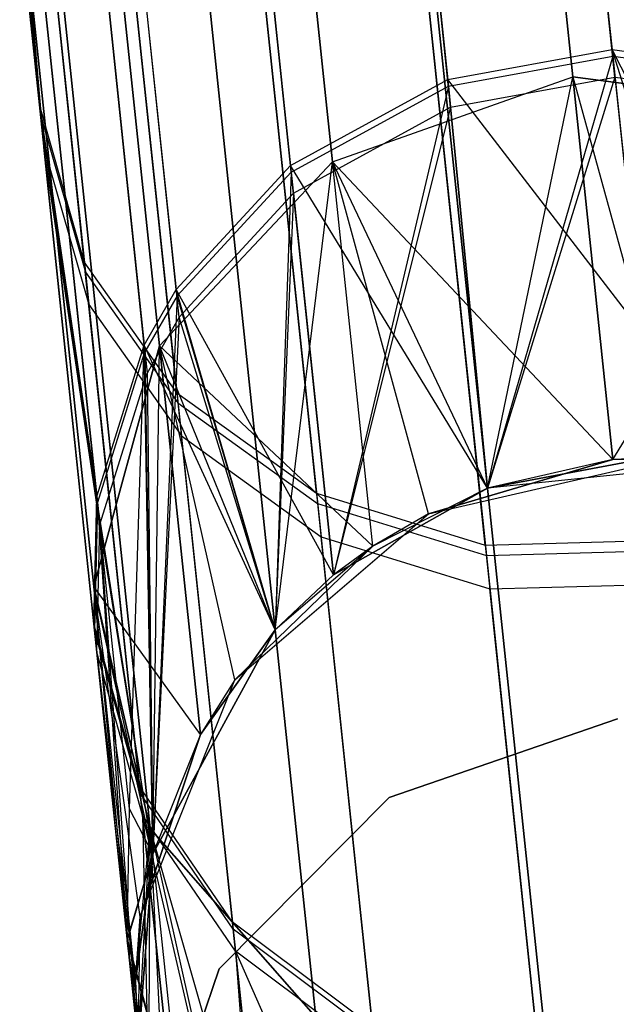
# Model space of a CAD drawing. Extents: x 0.3 to 7.1, y -3.38 to 3.38.
# Tile 315 of 604: x 3.92 to 4.03, y -3.28 to -3.1. Entities that reach past the tile are written whole.
import ezdxf

# ---------------------------------------------------------------- set-up
doc = ezdxf.new("R2010")
doc.units = 0
doc.header["$LTSCALE"] = 2.54
doc.layers.get('0').update_dxf_attribs({"linetype": 'CONTINUOUS'})

# ---------------------------------------------------------------- blocks, each defined once
blk = doc.blocks.new('SINGLES_AVVSTL_STL')
at = {"color": 0}
for p, q in [((4.03063, -3.10557, 56.91467), (4.00712, -2.88188, 56.29459)), ((4.03063, -3.10557, 56.91467), (4.00712, -2.88188, 56.29459)), ((4.00737, -2.88427, 60.03543), (4.03076, -3.10678, 59.41499)), ((4.00737, -2.88427, 60.03543), (4.03076, -3.10678, 59.41499)), ((3.99982, -3.11121, 56.91411), (3.97629, -2.88733, 56.29348)), ((3.99982, -3.11121, 56.91411), (3.97629, -2.88733, 56.29348)), ((3.97654, -2.88972, 60.03653), (3.99995, -3.11242, 59.41555)), ((3.97654, -2.88972, 60.03653), (3.99995, -3.11242, 59.41555)), ((4.03117, -3.11072, 52.51326), (4.00818, -2.89197, 53.13511)), ((4.03117, -3.11072, 52.51326), (4.00818, -2.89197, 53.13511)), ((4.00036, -3.11637, 52.5138), (3.97735, -2.89743, 53.13619)), ((4.00036, -3.11637, 52.5138), (3.97735, -2.89743, 53.13619)), ((4.02324, -3.11066, 18.14229), (4.00098, -2.89888, 18.74598)), ((4.02324, -3.11066, 18.14229), (4.00098, -2.89888, 18.74598)), ((4.00098, -2.89888, 21.94289), (4.02324, -3.11066, 22.54658)), ((4.00098, -2.89888, 21.94289), (4.02324, -3.11066, 22.54658)), ((3.97033, -3.12732, 56.91105), (3.94669, -2.90239, 56.28752)), ((3.97033, -3.12732, 56.91105), (3.94669, -2.90239, 56.28752)), ((3.94695, -2.90479, 60.04247), (3.97046, -3.12854, 59.41859)), ((3.94695, -2.90479, 60.04247), (3.97046, -3.12854, 59.41859)), ((3.97088, -3.1325, 52.51676), (3.94776, -2.91254, 53.14206)), ((3.97088, -3.1325, 52.51676), (3.94776, -2.91254, 53.14206)), ((3.95584, -2.91398, 18.75099), (3.97819, -3.12662, 18.14485)), ((3.95584, -2.91398, 18.75099), (3.97819, -3.12662, 18.14485)), ((3.97819, -3.12662, 22.54401), (3.95584, -2.91398, 21.93788)), ((3.97819, -3.12662, 22.54401), (3.95584, -2.91398, 21.93788)), ((3.94893, -3.15055, 56.90612), (3.92511, -2.92393, 56.2779)), ((3.94893, -3.15055, 56.90612), (3.92511, -2.92393, 56.2779)), ((3.94906, -3.15178, 59.42348), (3.92537, -2.92635, 60.05206)), ((3.94906, -3.15178, 59.42348), (3.92537, -2.92635, 60.05206)), ((3.94292, -3.16101, 56.9038), (3.91902, -2.9336, 56.27339)), ((3.94292, -3.16101, 56.9038), (3.91902, -2.9336, 56.27339)), ((3.94948, -3.15577, 52.52152), (3.92619, -2.93415, 53.15153)), ((3.94948, -3.15577, 52.52152), (3.92619, -2.93415, 53.15153)), ((3.91927, -2.93603, 60.05654), (3.94305, -3.16224, 59.42578)), ((3.91927, -2.93603, 60.05654), (3.94305, -3.16224, 59.42578)), ((3.92009, -2.94386, 53.15596), (3.94347, -3.16625, 52.52375)), ((3.92009, -2.94386, 53.15596), (3.94347, -3.16625, 52.52375)), ((3.9232, -2.94612, 18.76485), (3.94579, -3.16112, 18.15197)), ((3.9232, -2.94612, 18.76485), (3.94579, -3.16112, 18.15197)), ((3.94579, -3.16112, 22.5369), (3.9232, -2.94612, 21.92401)), ((3.94579, -3.16112, 22.5369), (3.9232, -2.94612, 21.92401)), ((3.92325, -3.11595, 56.56407), (3.90987, -2.95976, 56.26082)), ((3.934, -3.18938, 56.89735), (3.90987, -2.95976, 56.26082)), ((3.92325, -3.11595, 56.56407), (3.90987, -2.95976, 56.26082)), ((3.934, -3.18938, 56.89735), (3.90987, -2.95976, 56.26082)), ((3.91013, -2.96221, 60.06907), (3.92344, -3.11782, 59.76556)), ((3.91013, -2.96221, 60.06907), (3.92344, -3.11782, 59.76556)), ((3.91013, -2.96221, 60.06907), (3.93413, -3.19063, 59.43217)), ((3.91013, -2.96221, 60.06907), (3.93413, -3.19063, 59.43217)), ((3.91096, -2.97012, 53.16833), (3.92408, -3.12389, 52.86384)), ((3.91096, -2.97012, 53.16833), (3.92408, -3.12389, 52.86384)), ((3.91096, -2.97012, 53.16833), (3.93456, -3.19467, 52.52999)), ((3.91096, -2.97012, 53.16833), (3.93456, -3.19467, 52.52999)), ((3.92325, -3.11595, 56.56407), (3.90914, -2.98176, 56.24987)), ((3.92325, -3.11595, 56.56407), (3.90914, -2.98176, 56.24987)), ((3.9094, -2.98423, 60.07997), (3.92344, -3.11782, 59.76556)), ((3.9094, -2.98423, 60.07997), (3.92344, -3.11782, 59.76556)), ((3.91052, -2.98793, 18.78441), (3.93347, -3.20627, 18.162)), ((3.91052, -2.98793, 18.78441), (3.93347, -3.20627, 18.162)), ((3.93347, -3.20627, 22.52687), (3.91052, -2.98793, 21.90446)), ((3.93347, -3.20627, 22.52687), (3.91052, -2.98793, 21.90446)), ((3.91024, -2.99221, 53.1791), (3.92408, -3.12389, 52.86384)), ((3.91024, -2.99221, 53.1791), (3.92408, -3.12389, 52.86384)), ((3.93167, -3.1454, 56.55311), (3.91741, -3.00974, 56.23547)), ((3.93167, -3.1454, 56.55311), (3.91741, -3.00974, 56.23547)), ((3.91767, -3.01225, 60.09432), (3.93187, -3.1473, 59.77646)), ((3.91767, -3.01225, 60.09432), (3.93187, -3.1473, 59.77646)), ((3.91852, -3.0203, 53.19327), (3.93251, -3.15342, 52.87456)), ((3.91852, -3.0203, 53.19327), (3.93251, -3.15342, 52.87456)), ((3.92073, -3.02983, 18.80517), (3.94405, -3.25172, 18.17265)), ((3.92073, -3.02983, 18.80517), (3.94405, -3.25172, 18.17265)), ((3.94405, -3.25172, 22.51622), (3.92073, -3.02983, 21.8837)), ((3.94405, -3.25172, 22.51622), (3.92073, -3.02983, 21.8837)), ((3.94903, -3.16993, 56.54358), (3.93464, -3.033, 56.22296)), ((3.94903, -3.16993, 56.54358), (3.93464, -3.033, 56.22296)), ((3.9349, -3.03552, 60.10678), (3.94923, -3.17184, 59.78594)), ((3.9349, -3.03552, 60.10678), (3.94923, -3.17184, 59.78594)), ((3.93576, -3.04366, 53.20558), (3.94988, -3.17803, 52.88387)), ((3.93576, -3.04366, 53.20558), (3.94988, -3.17803, 52.88387)), ((3.97522, -3.18881, 56.53575), (3.96072, -3.05083, 56.2127)), ((3.97522, -3.18881, 56.53575), (3.96072, -3.05083, 56.2127)), ((3.96099, -3.05338, 60.11702), (3.97542, -3.19074, 59.79373)), ((3.96099, -3.05338, 60.11702), (3.97542, -3.19074, 59.79373)), ((4.00686, -3.19853, 56.53104), (3.99229, -3.05991, 56.2065)), ((4.00686, -3.19853, 56.53104), (3.99229, -3.05991, 56.2065)), ((3.95147, -3.06223, 18.82238), (3.9751, -3.28706, 18.18148)), ((3.95147, -3.06223, 18.82238), (3.9751, -3.28706, 18.18148)), ((3.9751, -3.28706, 22.50739), (3.95147, -3.06223, 21.86649)), ((3.9751, -3.28706, 22.50739), (3.95147, -3.06223, 21.86649)), ((3.96185, -3.06157, 53.21568), (3.97608, -3.19697, 52.89152)), ((3.96185, -3.06157, 53.21568), (3.97608, -3.19697, 52.89152)), ((3.99256, -3.06247, 60.12318), (4.00706, -3.20046, 59.79841)), ((3.99256, -3.06247, 60.12318), (4.00706, -3.20046, 59.79841)), ((3.99342, -3.07071, 53.22177), (4.00772, -3.20672, 52.89613)), ((3.99342, -3.07071, 53.22177), (4.00772, -3.20672, 52.89613)), ((3.99571, -3.0777, 18.83209), (4.01952, -3.30419, 18.18647)), ((3.99571, -3.0777, 18.83209), (4.01952, -3.30419, 18.18647)), ((4.01952, -3.30419, 22.5024), (3.99571, -3.0777, 21.85677)), ((4.01952, -3.30419, 22.5024), (3.99571, -3.0777, 21.85677)), ((3.99982, -3.11121, 56.91411), (4.03063, -3.10557, 56.91467)), ((3.99982, -3.11121, 56.91411), (4.03063, -3.10557, 56.91467)), ((3.99995, -3.11242, 59.41555), (4.03076, -3.10678, 59.41499)), ((3.99995, -3.11242, 59.41555), (4.03076, -3.10678, 59.41499)), ((4.03076, -3.10678, 59.41499), (4.00729, -3.18786, 58.76742)), ((4.03076, -3.10678, 59.41499), (4.00729, -3.18786, 58.76742)), ((4.03063, -3.10557, 56.91467), (4.06375, -3.1101, 56.91279)), ((4.05489, -3.18286, 57.56742), (4.03063, -3.10557, 56.91467)), ((4.05489, -3.18286, 57.56742), (4.03063, -3.10557, 56.91467)), ((4.0718, -3.18671, 57.56742), (4.03063, -3.10557, 56.91467)), ((4.0718, -3.18671, 57.56742), (4.03063, -3.10557, 56.91467)), ((4.03063, -3.10557, 56.91467), (4.06375, -3.1101, 56.91279)), ((4.03076, -3.10678, 59.41499), (4.03866, -3.18196, 58.76742)), ((4.03076, -3.10678, 59.41499), (4.03866, -3.18196, 58.76742)), ((4.03076, -3.10678, 59.41499), (4.06387, -3.11131, 59.41686)), ((4.03076, -3.10678, 59.41499), (4.06387, -3.11131, 59.41686)), ((3.97033, -3.12732, 56.91105), (3.99982, -3.11121, 56.91411)), ((3.97033, -3.12732, 56.91105), (3.99982, -3.11121, 56.91411)), ((3.97819, -3.12662, 18.14485), (4.02324, -3.11066, 18.14229)), ((3.97819, -3.12662, 18.14485), (4.02324, -3.11066, 18.14229)), ((3.97819, -3.12662, 22.54401), (4.02324, -3.11066, 22.54658)), ((3.97819, -3.12662, 22.54401), (4.02324, -3.11066, 22.54658)), ((4.00729, -3.18786, 57.56742), (3.99982, -3.11121, 56.91411)), ((4.00729, -3.18786, 57.56742), (3.99982, -3.11121, 56.91411)), ((4.05489, -3.18286, 57.56742), (3.99982, -3.11121, 56.91411)), ((4.05489, -3.18286, 57.56742), (3.99982, -3.11121, 56.91411)), ((4.00036, -3.11637, 52.5138), (4.03117, -3.11072, 52.51326)), ((4.00036, -3.11637, 52.5138), (4.03117, -3.11072, 52.51326)), ((4.00729, -3.18786, 23.18265), (4.02324, -3.11066, 22.54658)), ((4.00729, -3.18786, 23.18265), (4.02324, -3.11066, 22.54658)), ((4.03117, -3.11072, 52.51326), (4.00729, -3.18786, 51.88278)), ((4.03117, -3.11072, 52.51326), (4.00729, -3.18786, 51.88278)), ((4.03079, -3.18247, 17.50622), (4.02324, -3.11066, 18.14229)), ((4.02324, -3.11066, 18.14229), (4.04285, -3.18194, 17.50622)), ((4.02324, -3.11066, 18.14229), (4.04285, -3.18194, 17.50622)), ((4.02324, -3.11066, 18.14229), (4.07063, -3.1169, 18.14485)), ((4.02324, -3.11066, 18.14229), (4.07063, -3.1169, 18.14485)), ((4.03079, -3.18247, 17.50622), (4.02324, -3.11066, 18.14229)), ((4.07063, -3.1169, 22.54401), (4.02324, -3.11066, 22.54658)), ((4.02324, -3.11066, 22.54658), (4.03079, -3.18247, 23.18265)), ((4.07063, -3.1169, 22.54401), (4.02324, -3.11066, 22.54658)), ((4.02324, -3.11066, 22.54658), (4.03079, -3.18247, 23.18265)), ((4.03117, -3.11072, 52.51326), (4.03866, -3.18196, 51.88278)), ((4.03117, -3.11072, 52.51326), (4.03866, -3.18196, 51.88278)), ((4.03117, -3.11072, 52.51326), (4.06429, -3.11527, 52.51508)), ((4.03117, -3.11072, 52.51326), (4.06429, -3.11527, 52.51508)), ((3.97046, -3.12854, 59.41859), (3.99995, -3.11242, 59.41555)), ((3.97046, -3.12854, 59.41859), (3.99995, -3.11242, 59.41555)), ((3.99995, -3.11242, 59.41555), (3.97841, -3.20413, 58.76742)), ((3.99995, -3.11242, 59.41555), (3.97841, -3.20413, 58.76742)), ((3.99995, -3.11242, 59.41555), (4.00729, -3.18786, 58.76742)), ((3.99995, -3.11242, 59.41555), (4.00729, -3.18786, 58.76742)), ((3.93167, -3.1454, 56.55311), (3.92325, -3.11595, 56.56407)), ((3.92325, -3.11595, 56.56407), (3.934, -3.18938, 56.89735)), ((3.93167, -3.1454, 56.55311), (3.92325, -3.11595, 56.56407)), ((3.93348, -3.2133, 56.89174), (3.92325, -3.11595, 56.56407)), ((3.93348, -3.2133, 56.89174), (3.92325, -3.11595, 56.56407)), ((3.92325, -3.11595, 56.56407), (3.934, -3.18938, 56.89735)), ((3.92344, -3.11782, 59.76556), (3.93187, -3.1473, 59.77646)), ((3.93413, -3.19063, 59.43217), (3.92344, -3.11782, 59.76556)), ((3.92344, -3.11782, 59.76556), (3.93187, -3.1473, 59.77646)), ((3.92344, -3.11782, 59.76556), (3.93361, -3.21456, 59.43774)), ((3.92344, -3.11782, 59.76556), (3.93361, -3.21456, 59.43774)), ((3.93413, -3.19063, 59.43217), (3.92344, -3.11782, 59.76556)), ((3.97088, -3.1325, 52.51676), (4.00036, -3.11637, 52.5138)), ((3.97088, -3.1325, 52.51676), (4.00036, -3.11637, 52.5138)), ((4.00036, -3.11637, 52.5138), (3.97841, -3.20413, 51.88278)), ((4.00036, -3.11637, 52.5138), (3.97841, -3.20413, 51.88278)), ((4.00036, -3.11637, 52.5138), (4.00729, -3.18786, 51.88278)), ((4.00036, -3.11637, 52.5138), (4.00729, -3.18786, 51.88278)), ((4.03079, -3.18247, 23.18265), (4.07063, -3.1169, 22.54401)), ((4.03079, -3.18247, 23.18265), (4.07063, -3.1169, 22.54401)), ((3.92408, -3.12389, 52.86384), (3.93251, -3.15342, 52.87456)), ((3.93456, -3.19467, 52.52999), (3.92408, -3.12389, 52.86384)), ((3.93404, -3.21864, 52.53541), (3.92408, -3.12389, 52.86384)), ((3.93456, -3.19467, 52.52999), (3.92408, -3.12389, 52.86384)), ((3.92408, -3.12389, 52.86384), (3.93251, -3.15342, 52.87456)), ((3.93404, -3.21864, 52.53541), (3.92408, -3.12389, 52.86384)), ((3.97819, -3.12662, 18.14485), (3.94579, -3.16112, 18.15197)), ((3.97819, -3.12662, 18.14485), (3.94579, -3.16112, 18.15197)), ((3.94579, -3.16112, 22.5369), (3.97819, -3.12662, 22.54401)), ((3.94579, -3.16112, 22.5369), (3.97819, -3.12662, 22.54401)), ((3.96747, -3.21441, 23.18265), (3.97819, -3.12662, 22.54401)), ((3.96747, -3.21441, 23.18265), (3.97819, -3.12662, 22.54401)), ((3.9962, -3.19264, 17.50622), (3.97819, -3.12662, 18.14485)), ((3.97819, -3.12662, 18.14485), (4.03079, -3.18247, 17.50622)), ((3.9962, -3.19264, 17.50622), (3.97819, -3.12662, 18.14485)), ((3.98577, -3.19872, 17.50622), (3.97819, -3.12662, 18.14485)), ((3.98577, -3.19872, 17.50622), (3.97819, -3.12662, 18.14485)), ((3.97819, -3.12662, 18.14485), (4.03079, -3.18247, 17.50622)), ((3.98577, -3.19872, 23.18265), (3.97819, -3.12662, 22.54401)), ((3.98577, -3.19872, 23.18265), (3.97819, -3.12662, 22.54401)), ((4.00729, -3.18786, 23.18265), (3.97819, -3.12662, 22.54401)), ((4.00729, -3.18786, 23.18265), (3.97819, -3.12662, 22.54401)), ((3.94893, -3.15055, 56.90612), (3.97033, -3.12732, 56.91105)), ((3.94893, -3.15055, 56.90612), (3.97033, -3.12732, 56.91105)), ((3.94906, -3.15178, 59.42348), (3.97046, -3.12854, 59.41859)), ((3.94906, -3.15178, 59.42348), (3.97046, -3.12854, 59.41859)), ((3.97046, -3.12854, 59.41859), (3.96747, -3.21441, 58.76742)), ((3.97046, -3.12854, 59.41859), (3.96747, -3.21441, 58.76742)), ((3.97841, -3.20413, 57.56742), (3.97033, -3.12732, 56.91105)), ((3.97841, -3.20413, 57.56742), (3.97033, -3.12732, 56.91105)), ((4.00729, -3.18786, 57.56742), (3.97033, -3.12732, 56.91105)), ((4.00729, -3.18786, 57.56742), (3.97033, -3.12732, 56.91105)), ((3.97046, -3.12854, 59.41859), (3.97841, -3.20413, 58.76742)), ((3.97046, -3.12854, 59.41859), (3.97841, -3.20413, 58.76742)), ((3.94948, -3.15577, 52.52152), (3.97088, -3.1325, 52.51676)), ((3.94948, -3.15577, 52.52152), (3.97088, -3.1325, 52.51676)), ((3.97088, -3.1325, 52.51676), (3.96747, -3.21441, 51.88278)), ((3.97088, -3.1325, 52.51676), (3.96747, -3.21441, 51.88278)), ((3.97088, -3.1325, 52.51676), (3.97841, -3.20413, 51.88278)), ((3.97088, -3.1325, 52.51676), (3.97841, -3.20413, 51.88278)), ((3.94201, -3.24382, 56.88436), (3.93167, -3.1454, 56.55311)), ((3.94903, -3.16993, 56.54358), (3.93167, -3.1454, 56.55311)), ((3.94903, -3.16993, 56.54358), (3.93167, -3.1454, 56.55311)), ((3.94201, -3.24382, 56.88436), (3.93167, -3.1454, 56.55311)), ((3.93187, -3.1473, 59.77646), (3.94923, -3.17184, 59.78594)), ((3.93187, -3.1473, 59.77646), (3.94923, -3.17184, 59.78594)), ((3.93187, -3.1473, 59.77646), (3.94214, -3.24509, 59.44506)), ((3.93187, -3.1473, 59.77646), (3.94214, -3.24509, 59.44506)), ((3.94292, -3.16101, 56.9038), (3.94893, -3.15055, 56.90612)), ((3.94292, -3.16101, 56.9038), (3.94893, -3.15055, 56.90612)), ((3.96747, -3.21441, 57.56742), (3.94893, -3.15055, 56.90612)), ((3.96747, -3.21441, 57.56742), (3.94893, -3.15055, 56.90612)), ((3.97841, -3.20413, 57.56742), (3.94893, -3.15055, 56.90612)), ((3.97841, -3.20413, 57.56742), (3.94893, -3.15055, 56.90612)), ((3.94906, -3.15178, 59.42348), (3.94305, -3.16224, 59.42578)), ((3.94906, -3.15178, 59.42348), (3.94305, -3.16224, 59.42578)), ((3.94906, -3.15178, 59.42348), (3.94455, -3.25643, 58.76742)), ((3.94906, -3.15178, 59.42348), (3.94455, -3.25643, 58.76742)), ((3.96747, -3.21441, 58.76742), (3.94906, -3.15178, 59.42348)), ((3.96747, -3.21441, 58.76742), (3.94906, -3.15178, 59.42348)), ((3.93251, -3.15342, 52.87456), (3.94988, -3.17803, 52.88387)), ((3.94258, -3.24921, 52.54254), (3.93251, -3.15342, 52.87456)), ((3.93251, -3.15342, 52.87456), (3.94988, -3.17803, 52.88387)), ((3.94258, -3.24921, 52.54254), (3.93251, -3.15342, 52.87456)), ((3.94948, -3.15577, 52.52152), (3.94347, -3.16625, 52.52375)), ((3.94948, -3.15577, 52.52152), (3.94347, -3.16625, 52.52375)), ((3.94948, -3.15577, 52.52152), (3.94455, -3.25643, 51.88278)), ((3.94948, -3.15577, 52.52152), (3.94455, -3.25643, 51.88278)), ((3.96747, -3.21441, 51.88278), (3.94948, -3.15577, 52.52152)), ((3.96747, -3.21441, 51.88278), (3.94948, -3.15577, 52.52152)), ((3.93347, -3.20627, 18.162), (3.94579, -3.16112, 18.15197)), ((3.93347, -3.20627, 18.162), (3.94579, -3.16112, 18.15197)), ((3.94579, -3.16112, 22.5369), (3.93347, -3.20627, 22.52687)), ((3.94579, -3.16112, 22.5369), (3.93347, -3.20627, 22.52687)), ((3.934, -3.18938, 56.89735), (3.94292, -3.16101, 56.9038)), ((3.934, -3.18938, 56.89735), (3.94292, -3.16101, 56.9038)), ((3.93413, -3.19063, 59.43217), (3.94305, -3.16224, 59.42578)), ((3.93413, -3.19063, 59.43217), (3.94305, -3.16224, 59.42578)), ((3.94016, -3.24798, 57.2301), (3.94292, -3.16101, 56.9038)), ((3.94016, -3.24798, 57.2301), (3.94292, -3.16101, 56.9038)), ((3.94455, -3.25643, 57.56742), (3.94292, -3.16101, 56.9038)), ((3.94455, -3.25643, 57.56742), (3.94292, -3.16101, 56.9038)), ((3.96747, -3.21441, 57.56742), (3.94292, -3.16101, 56.9038)), ((3.96747, -3.21441, 57.56742), (3.94292, -3.16101, 56.9038)), ((3.94305, -3.16224, 59.42578), (3.94455, -3.25643, 58.76742)), ((3.94305, -3.16224, 59.42578), (3.94455, -3.25643, 58.76742)), ((3.94455, -3.25643, 23.18265), (3.94579, -3.16112, 22.5369)), ((3.94455, -3.25643, 23.18265), (3.94579, -3.16112, 22.5369)), ((3.94579, -3.16112, 18.15197), (3.95346, -3.23403, 17.50622)), ((3.98577, -3.19872, 17.50622), (3.94579, -3.16112, 18.15197)), ((3.98577, -3.19872, 17.50622), (3.94579, -3.16112, 18.15197)), ((3.95987, -3.2238, 17.50622), (3.94579, -3.16112, 18.15197)), ((3.95987, -3.2238, 17.50622), (3.94579, -3.16112, 18.15197)), ((3.94579, -3.16112, 18.15197), (3.95346, -3.23403, 17.50622)), ((3.95346, -3.23403, 23.18265), (3.94579, -3.16112, 22.5369)), ((3.95346, -3.23403, 23.18265), (3.94579, -3.16112, 22.5369)), ((3.96747, -3.21441, 23.18265), (3.94579, -3.16112, 22.5369)), ((3.96747, -3.21441, 23.18265), (3.94579, -3.16112, 22.5369)), ((3.93456, -3.19467, 52.52999), (3.94347, -3.16625, 52.52375)), ((3.93456, -3.19467, 52.52999), (3.94347, -3.16625, 52.52375)), ((3.94347, -3.16625, 52.52375), (3.94455, -3.25643, 51.88278)), ((3.94347, -3.16625, 52.52375), (3.94455, -3.25643, 51.88278)), ((3.94903, -3.16993, 56.54358), (3.95947, -3.26927, 56.87794)), ((3.94903, -3.16993, 56.54358), (3.97522, -3.18881, 56.53575)), ((3.94903, -3.16993, 56.54358), (3.95947, -3.26927, 56.87794)), ((3.94903, -3.16993, 56.54358), (3.97522, -3.18881, 56.53575)), ((3.94923, -3.17184, 59.78594), (3.97542, -3.19074, 59.79373)), ((3.94923, -3.17184, 59.78594), (3.97542, -3.19074, 59.79373)), ((3.94923, -3.17184, 59.78594), (3.95961, -3.27055, 59.45143)), ((3.94923, -3.17184, 59.78594), (3.95961, -3.27055, 59.45143)), ((3.94988, -3.17803, 52.88387), (3.97608, -3.19697, 52.89152)), ((3.96004, -3.27471, 52.54873), (3.94988, -3.17803, 52.88387)), ((3.94988, -3.17803, 52.88387), (3.97608, -3.19697, 52.89152)), ((3.96004, -3.27471, 52.54873), (3.94988, -3.17803, 52.88387)), ((3.9962, -3.19264, 1.70622), (4.04285, -3.18194, 1.70622)), ((3.9962, -3.19264, 1.70622), (4.04285, -3.18194, 1.70622)), ((4.03079, -3.18247, 17.50622), (3.9962, -3.19264, 17.50622)), ((3.9962, -3.19264, 1.70622), (4.03079, -3.18247, 17.50622)), ((3.9962, -3.19264, 1.70622), (4.03079, -3.18247, 17.50622)), ((4.03079, -3.18247, 17.50622), (3.9962, -3.19264, 17.50622)), ((4.00729, -3.18786, 51.88278), (4.03866, -3.18196, 51.88278)), ((4.00729, -3.18786, 51.88278), (4.03866, -3.18196, 51.88278)), ((4.03866, -3.18196, 58.76742), (4.00729, -3.18786, 58.76742)), ((4.00729, -3.18786, 57.56742), (4.03866, -3.18196, 58.76742)), ((4.00729, -3.18786, 57.56742), (4.03866, -3.18196, 58.76742)), ((4.03866, -3.18196, 58.76742), (4.00729, -3.18786, 58.76742)), ((4.03079, -3.18247, 23.18265), (4.00729, -3.18786, 51.88278)), ((4.03079, -3.18247, 23.18265), (4.00729, -3.18786, 51.88278)), ((4.03079, -3.18247, 23.18265), (4.00729, -3.18786, 23.18265)), ((4.03079, -3.18247, 23.18265), (4.00729, -3.18786, 23.18265)), ((4.04285, -3.18194, 17.50622), (4.03079, -3.18247, 17.50622)), ((4.04285, -3.18194, 1.70622), (4.03079, -3.18247, 17.50622)), ((4.04285, -3.18194, 17.50622), (4.03079, -3.18247, 17.50622)), ((4.04285, -3.18194, 1.70622), (4.03079, -3.18247, 17.50622)), ((4.03079, -3.18247, 23.18265), (4.03866, -3.18196, 51.88278)), ((4.03079, -3.18247, 23.18265), (4.03866, -3.18196, 51.88278)), ((4.05489, -3.18286, 23.18265), (4.03079, -3.18247, 23.18265)), ((4.05489, -3.18286, 23.18265), (4.03079, -3.18247, 23.18265)), ((4.05489, -3.18286, 57.56742), (4.00729, -3.18786, 57.56742)), ((4.05489, -3.18286, 57.56742), (4.00729, -3.18786, 57.56742)), ((4.00729, -3.18786, 23.18265), (3.97841, -3.20413, 51.88278)), ((3.97841, -3.20413, 51.88278), (4.00729, -3.18786, 51.88278)), ((4.00729, -3.18786, 23.18265), (3.97841, -3.20413, 51.88278)), ((3.97841, -3.20413, 51.88278), (4.00729, -3.18786, 51.88278)), ((4.00729, -3.18786, 58.76742), (3.97841, -3.20413, 58.76742)), ((4.00729, -3.18786, 57.56742), (3.97841, -3.20413, 57.56742)), ((4.00729, -3.18786, 58.76742), (3.97841, -3.20413, 58.76742)), ((4.00729, -3.18786, 57.56742), (3.97841, -3.20413, 57.56742)), ((4.00729, -3.18786, 23.18265), (3.98577, -3.19872, 23.18265)), ((4.00729, -3.18786, 23.18265), (3.98577, -3.19872, 23.18265)), ((4.00729, -3.18786, 23.18265), (4.00729, -3.18786, 51.88278)), ((4.00729, -3.18786, 23.18265), (4.00729, -3.18786, 51.88278)), ((4.00729, -3.18786, 57.56742), (4.00729, -3.18786, 58.76742)), ((4.00729, -3.18786, 57.56742), (4.00729, -3.18786, 58.76742)), ((3.93348, -3.2133, 56.89174), (3.934, -3.18938, 56.89735)), ((3.93348, -3.2133, 56.89174), (3.934, -3.18938, 56.89735)), ((3.94016, -3.24798, 57.2301), (3.934, -3.18938, 56.89735)), ((3.94016, -3.24798, 57.2301), (3.934, -3.18938, 56.89735)), ((3.97522, -3.18881, 56.53575), (3.98574, -3.28891, 56.87267)), ((3.97522, -3.18881, 56.53575), (4.00686, -3.19853, 56.53104)), ((3.97522, -3.18881, 56.53575), (3.98574, -3.28891, 56.87267)), ((3.97522, -3.18881, 56.53575), (4.00686, -3.19853, 56.53104)), ((3.93413, -3.19063, 59.43217), (3.93361, -3.21456, 59.43774)), ((3.93413, -3.19063, 59.43217), (3.93361, -3.21456, 59.43774)), ((3.94455, -3.25643, 58.76742), (3.93413, -3.19063, 59.43217)), ((3.93413, -3.19063, 59.43217), (3.93972, -3.27272, 59.10483)), ((3.93413, -3.19063, 59.43217), (3.93972, -3.27272, 59.10483)), ((3.94455, -3.25643, 58.76742), (3.93413, -3.19063, 59.43217)), ((3.97542, -3.19074, 59.79373), (4.00706, -3.20046, 59.79841)), ((3.97542, -3.19074, 59.79373), (4.00706, -3.20046, 59.79841)), ((3.97542, -3.19074, 59.79373), (3.98588, -3.2902, 59.45665)), ((3.97542, -3.19074, 59.79373), (3.98588, -3.2902, 59.45665)), ((3.95987, -3.2238, 1.70622), (3.9962, -3.19264, 1.70622)), ((3.95987, -3.2238, 1.70622), (3.9962, -3.19264, 1.70622)), ((3.9962, -3.19264, 17.50622), (3.98577, -3.19872, 17.50622)), ((3.9962, -3.19264, 1.70622), (3.98577, -3.19872, 17.50622)), ((3.9962, -3.19264, 17.50622), (3.98577, -3.19872, 17.50622)), ((3.9962, -3.19264, 1.70622), (3.98577, -3.19872, 17.50622)), ((3.9962, -3.19264, 1.70622), (3.9962, -3.19264, 17.50622)), ((3.9962, -3.19264, 1.70622), (3.9962, -3.19264, 17.50622)), ((3.93404, -3.21864, 52.53541), (3.93456, -3.19467, 52.52999)), ((3.93404, -3.21864, 52.53541), (3.93456, -3.19467, 52.52999)), ((3.94455, -3.25643, 51.88278), (3.93456, -3.19467, 52.52999)), ((3.94179, -3.29238, 51.88278), (3.93456, -3.19467, 52.52999)), ((3.94455, -3.25643, 51.88278), (3.93456, -3.19467, 52.52999)), ((3.94179, -3.29238, 51.88278), (3.93456, -3.19467, 52.52999)), ((3.97608, -3.19697, 52.89152), (4.00772, -3.20672, 52.89613)), ((3.98632, -3.2944, 52.55382), (3.97608, -3.19697, 52.89152)), ((3.97608, -3.19697, 52.89152), (4.00772, -3.20672, 52.89613)), ((3.98632, -3.2944, 52.55382), (3.97608, -3.19697, 52.89152)), ((3.98577, -3.19872, 17.50622), (3.95987, -3.2238, 17.50622)), ((3.95987, -3.2238, 1.70622), (3.98577, -3.19872, 17.50622)), ((3.95987, -3.2238, 1.70622), (3.98577, -3.19872, 17.50622)), ((3.98577, -3.19872, 17.50622), (3.95987, -3.2238, 17.50622)), ((3.98577, -3.19872, 23.18265), (3.96747, -3.21441, 51.88278)), ((3.98577, -3.19872, 23.18265), (3.96747, -3.21441, 23.18265)), ((3.98577, -3.19872, 23.18265), (3.96747, -3.21441, 51.88278)), ((3.98577, -3.19872, 23.18265), (3.96747, -3.21441, 23.18265)), ((3.98577, -3.19872, 23.18265), (3.97841, -3.20413, 51.88278)), ((3.98577, -3.19872, 23.18265), (3.97841, -3.20413, 51.88278)), ((4.00686, -3.19853, 56.53104), (4.0418, -3.19755, 56.53007)), ((4.00686, -3.19853, 56.53104), (4.0418, -3.19755, 56.53007)), ((4.00686, -3.19853, 56.53104), (4.01743, -3.29908, 56.8695)), ((4.00686, -3.19853, 56.53104), (4.01743, -3.29908, 56.8695)), ((4.00706, -3.20046, 59.79841), (4.04201, -3.19949, 59.79938)), ((4.00706, -3.20046, 59.79841), (4.04201, -3.19949, 59.79938)), ((4.00706, -3.20046, 59.79841), (4.01756, -3.30038, 59.4598)), ((4.00706, -3.20046, 59.79841), (4.01756, -3.30038, 59.4598)), ((3.96747, -3.21441, 51.88278), (3.97841, -3.20413, 51.88278)), ((3.96747, -3.21441, 51.88278), (3.97841, -3.20413, 51.88278)), ((3.97841, -3.20413, 58.76742), (3.96747, -3.21441, 58.76742)), ((3.97841, -3.20413, 57.56742), (3.96747, -3.21441, 57.56742)), ((3.97841, -3.20413, 58.76742), (3.96747, -3.21441, 58.76742)), ((3.97841, -3.20413, 57.56742), (3.96747, -3.21441, 57.56742)), ((3.97841, -3.20413, 57.56742), (3.97841, -3.20413, 58.76742)), ((3.97841, -3.20413, 57.56742), (3.97841, -3.20413, 58.76742)), ((3.95346, -3.23403, 17.50622), (3.93347, -3.20627, 18.162)), ((3.94218, -3.26827, 17.50622), (3.93347, -3.20627, 18.162)), ((3.95346, -3.23403, 17.50622), (3.93347, -3.20627, 18.162)), ((3.94218, -3.26827, 17.50622), (3.93347, -3.20627, 18.162)), ((3.94126, -3.28031, 17.50622), (3.93347, -3.20627, 18.162)), ((3.94126, -3.28031, 17.50622), (3.93347, -3.20627, 18.162)), ((3.94405, -3.25172, 18.17265), (3.93347, -3.20627, 18.162)), ((3.94405, -3.25172, 18.17265), (3.93347, -3.20627, 18.162)), ((3.94179, -3.29238, 23.18265), (3.93347, -3.20627, 22.52687)), ((3.93347, -3.20627, 22.52687), (3.94405, -3.25172, 22.51622)), ((3.94126, -3.28031, 23.18265), (3.93347, -3.20627, 22.52687)), ((3.94179, -3.29238, 23.18265), (3.93347, -3.20627, 22.52687)), ((3.94126, -3.28031, 23.18265), (3.93347, -3.20627, 22.52687)), ((3.94455, -3.25643, 23.18265), (3.93347, -3.20627, 22.52687)), ((3.94455, -3.25643, 23.18265), (3.93347, -3.20627, 22.52687)), ((3.93347, -3.20627, 22.52687), (3.94405, -3.25172, 22.51622)), ((4.00772, -3.20672, 52.89613), (4.04267, -3.20576, 52.89709)), ((4.00772, -3.20672, 52.89613), (4.04267, -3.20576, 52.89709)), ((4.01801, -3.30459, 52.55688), (4.00772, -3.20672, 52.89613)), ((4.01801, -3.30459, 52.55688), (4.00772, -3.20672, 52.89613)), ((3.94201, -3.24382, 56.88436), (3.93348, -3.2133, 56.89174)), ((3.93969, -3.2724, 57.22728), (3.93348, -3.2133, 56.89174)), ((3.94201, -3.24382, 56.88436), (3.93348, -3.2133, 56.89174)), ((3.93969, -3.2724, 57.22728), (3.93348, -3.2133, 56.89174)), ((3.94214, -3.24509, 59.44506), (3.93361, -3.21456, 59.43774)), ((3.93361, -3.21456, 59.43774), (3.93972, -3.27272, 59.10483)), ((3.94214, -3.24509, 59.44506), (3.93361, -3.21456, 59.43774)), ((3.93361, -3.21456, 59.43774), (3.93972, -3.27272, 59.10483)), ((3.94455, -3.25643, 51.88278), (3.96747, -3.21441, 51.88278)), ((3.94455, -3.25643, 51.88278), (3.96747, -3.21441, 51.88278)), ((3.96747, -3.21441, 58.76742), (3.94455, -3.25643, 58.76742)), ((3.96747, -3.21441, 57.56742), (3.94455, -3.25643, 57.56742)), ((3.96747, -3.21441, 58.76742), (3.94455, -3.25643, 58.76742)), ((3.96747, -3.21441, 57.56742), (3.94455, -3.25643, 57.56742)), ((3.96747, -3.21441, 23.18265), (3.95346, -3.23403, 23.18265)), ((3.95346, -3.23403, 23.18265), (3.96747, -3.21441, 51.88278)), ((3.95346, -3.23403, 23.18265), (3.96747, -3.21441, 51.88278)), ((3.96747, -3.21441, 23.18265), (3.95346, -3.23403, 23.18265)), ((3.96747, -3.21441, 23.18265), (3.96747, -3.21441, 51.88278)), ((3.96747, -3.21441, 23.18265), (3.96747, -3.21441, 51.88278)), ((3.96747, -3.21441, 57.56742), (3.96747, -3.21441, 58.76742)), ((3.96747, -3.21441, 57.56742), (3.96747, -3.21441, 58.76742)), ((3.94258, -3.24921, 52.54254), (3.93404, -3.21864, 52.53541)), ((3.93404, -3.21864, 52.53541), (3.94378, -3.30429, 51.88278)), ((3.93404, -3.21864, 52.53541), (3.94378, -3.30429, 51.88278)), ((3.93404, -3.21864, 52.53541), (3.94179, -3.29238, 51.88278)), ((3.93404, -3.21864, 52.53541), (3.94179, -3.29238, 51.88278)), ((3.94258, -3.24921, 52.54254), (3.93404, -3.21864, 52.53541)), ((3.94218, -3.26827, 1.70622), (3.95987, -3.2238, 1.70622)), ((3.94218, -3.26827, 1.70622), (3.95987, -3.2238, 1.70622)), ((3.95987, -3.2238, 17.50622), (3.95346, -3.23403, 17.50622)), ((3.95987, -3.2238, 1.70622), (3.95346, -3.23403, 17.50622)), ((3.95987, -3.2238, 17.50622), (3.95346, -3.23403, 17.50622)), ((3.95987, -3.2238, 1.70622), (3.95346, -3.23403, 17.50622)), ((3.95987, -3.2238, 1.70622), (3.95987, -3.2238, 17.50622)), ((3.95987, -3.2238, 1.70622), (3.95987, -3.2238, 17.50622)), ((3.98886, -3.24589, 1.9), (4.03166, -3.23114, 1.9)), ((4.03166, -3.23114, 1.7), (3.98886, -3.24589, 1.7)), ((4.03166, -3.23114, 1.7), (3.98886, -3.24589, 1.7)), ((3.98886, -3.24589, 1.9), (4.03166, -3.23114, 1.9)), ((3.95346, -3.23403, 17.50622), (3.94218, -3.26827, 17.50622)), ((3.94218, -3.26827, 1.70622), (3.95346, -3.23403, 17.50622)), ((3.94218, -3.26827, 1.70622), (3.95346, -3.23403, 17.50622)), ((3.95346, -3.23403, 17.50622), (3.94218, -3.26827, 17.50622)), ((3.95346, -3.23403, 23.18265), (3.94455, -3.25643, 51.88278)), ((3.95346, -3.23403, 23.18265), (3.94455, -3.25643, 23.18265)), ((3.95346, -3.23403, 23.18265), (3.94455, -3.25643, 51.88278)), ((3.95346, -3.23403, 23.18265), (3.94455, -3.25643, 23.18265)), ((3.95947, -3.26927, 56.87794), (3.94201, -3.24382, 56.88436)), ((3.94829, -3.30356, 57.22356), (3.94201, -3.24382, 56.88436)), ((3.94829, -3.30356, 57.22356), (3.94201, -3.24382, 56.88436)), ((3.95947, -3.26927, 56.87794), (3.94201, -3.24382, 56.88436)), ((3.95961, -3.27055, 59.45143), (3.94214, -3.24509, 59.44506)), ((3.94214, -3.24509, 59.44506), (3.94832, -3.30388, 59.10852)), ((3.94214, -3.24509, 59.44506), (3.94832, -3.30388, 59.10852)), ((3.95961, -3.27055, 59.45143), (3.94214, -3.24509, 59.44506)), ((3.95694, -3.278, 1.9), (3.98886, -3.24589, 1.9)), ((3.98886, -3.24589, 1.7), (3.95694, -3.278, 1.7)), ((3.98886, -3.24589, 1.7), (3.95694, -3.278, 1.7)), ((3.95694, -3.278, 1.9), (3.98886, -3.24589, 1.9)), ((3.98886, -3.24589, 1.7), (3.98886, -3.24589, 1.9)), ((3.98886, -3.24589, 1.7), (3.98886, -3.24589, 1.9)), ((3.93969, -3.2724, 57.22728), (3.94016, -3.24798, 57.2301)), ((3.93969, -3.2724, 57.22728), (3.94016, -3.24798, 57.2301)), ((3.94455, -3.25643, 57.56742), (3.94016, -3.24798, 57.2301)), ((3.94455, -3.25643, 57.56742), (3.94016, -3.24798, 57.2301)), ((3.96004, -3.27471, 52.54873), (3.94258, -3.24921, 52.54254)), ((3.94258, -3.24921, 52.54254), (3.96533, -3.34702, 51.88278)), ((3.94258, -3.24921, 52.54254), (3.96533, -3.34702, 51.88278)), ((3.94258, -3.24921, 52.54254), (3.95041, -3.32375, 51.88278)), ((3.94258, -3.24921, 52.54254), (3.95041, -3.32375, 51.88278)), ((3.94258, -3.24921, 52.54254), (3.94378, -3.30429, 51.88278)), ((3.94258, -3.24921, 52.54254), (3.94378, -3.30429, 51.88278)), ((3.96004, -3.27471, 52.54873), (3.94258, -3.24921, 52.54254)), ((3.94126, -3.28031, 17.50622), (3.94405, -3.25172, 18.17265)), ((3.94126, -3.28031, 17.50622), (3.94405, -3.25172, 18.17265)), ((3.94179, -3.29238, 17.50622), (3.94405, -3.25172, 18.17265)), ((3.94179, -3.29238, 17.50622), (3.94405, -3.25172, 18.17265)), ((3.94179, -3.29238, 23.18265), (3.94405, -3.25172, 22.51622)), ((3.94179, -3.29238, 23.18265), (3.94405, -3.25172, 22.51622)), ((3.94378, -3.30429, 23.18265), (3.94405, -3.25172, 22.51622)), ((3.94378, -3.30429, 23.18265), (3.94405, -3.25172, 22.51622)), ((3.95196, -3.32696, 17.50622), (3.94405, -3.25172, 18.17265)), ((3.94405, -3.25172, 18.17265), (3.94718, -3.31587, 17.50622)), ((3.95196, -3.32696, 17.50622), (3.94405, -3.25172, 18.17265)), ((3.97373, -3.3557, 17.50622), (3.94405, -3.25172, 18.17265)), ((3.97373, -3.3557, 17.50622), (3.94405, -3.25172, 18.17265)), ((3.9751, -3.28706, 18.18148), (3.94405, -3.25172, 18.17265)), ((3.94405, -3.25172, 18.17265), (3.94718, -3.31587, 17.50622)), ((3.9751, -3.28706, 18.18148), (3.94405, -3.25172, 18.17265)), ((3.95196, -3.32696, 23.18265), (3.94405, -3.25172, 22.51622)), ((3.94405, -3.25172, 22.51622), (3.96533, -3.34702, 23.18265)), ((3.94405, -3.25172, 22.51622), (3.96533, -3.34702, 23.18265)), ((3.94405, -3.25172, 22.51622), (3.9751, -3.28706, 22.50739)), ((3.95196, -3.32696, 23.18265), (3.94405, -3.25172, 22.51622)), ((3.94405, -3.25172, 22.51622), (3.9751, -3.28706, 22.50739)), ((3.94455, -3.25643, 57.56742), (3.93969, -3.2724, 57.22728)), ((3.94455, -3.25643, 57.56742), (3.93969, -3.2724, 57.22728)), ((3.94455, -3.25643, 58.76742), (3.93972, -3.27272, 59.10483)), ((3.94455, -3.25643, 58.76742), (3.93972, -3.27272, 59.10483)), ((3.94455, -3.25643, 23.18265), (3.94126, -3.28031, 23.18265)), ((3.94126, -3.28031, 23.18265), (3.94455, -3.25643, 51.88278)), ((3.94126, -3.28031, 23.18265), (3.94455, -3.25643, 51.88278)), ((3.94455, -3.25643, 23.18265), (3.94126, -3.28031, 23.18265)), ((3.94179, -3.29238, 51.88278), (3.94455, -3.25643, 51.88278)), ((3.94179, -3.29238, 51.88278), (3.94455, -3.25643, 51.88278)), ((3.94455, -3.25643, 58.76742), (3.94179, -3.29238, 58.76742)), ((3.94455, -3.25643, 57.56742), (3.94179, -3.29238, 57.56742)), ((3.94455, -3.25643, 58.76742), (3.94179, -3.29238, 58.76742)), ((3.94455, -3.25643, 57.56742), (3.94179, -3.29238, 57.56742)), ((3.94455, -3.25643, 23.18265), (3.94455, -3.25643, 51.88278)), ((3.94455, -3.25643, 23.18265), (3.94455, -3.25643, 51.88278)), ((3.94455, -3.25643, 57.56742), (3.94455, -3.25643, 58.76742)), ((3.94455, -3.25643, 57.56742), (3.94455, -3.25643, 58.76742)), ((3.94218, -3.26827, 17.50622), (3.94126, -3.28031, 17.50622)), ((3.94126, -3.28031, 17.50622), (3.94218, -3.26827, 1.70622)), ((3.94126, -3.28031, 17.50622), (3.94218, -3.26827, 1.70622)), ((3.94218, -3.26827, 17.50622), (3.94126, -3.28031, 17.50622)), ((3.94179, -3.29238, 1.70622), (3.94218, -3.26827, 1.70622)), ((3.94179, -3.29238, 17.50622), (3.94218, -3.26827, 1.70622)), ((3.94179, -3.29238, 1.70622), (3.94218, -3.26827, 1.70622)), ((3.94179, -3.29238, 17.50622), (3.94218, -3.26827, 1.70622)), ((3.94218, -3.26827, 1.70622), (3.94218, -3.26827, 17.50622)), ((3.94218, -3.26827, 1.70622), (3.94218, -3.26827, 17.50622)), ((3.98574, -3.28891, 56.87267), (3.95947, -3.26927, 56.87794)), ((3.96581, -3.32957, 57.22032), (3.95947, -3.26927, 56.87794)), ((3.98574, -3.28891, 56.87267), (3.95947, -3.26927, 56.87794)), ((3.96581, -3.32957, 57.22032), (3.95947, -3.26927, 56.87794)), ((3.98588, -3.2902, 59.45665), (3.95961, -3.27055, 59.45143)), ((3.95961, -3.27055, 59.45143), (3.96584, -3.3299, 59.11172)), ((3.95961, -3.27055, 59.45143), (3.96584, -3.3299, 59.11172)), ((3.98588, -3.2902, 59.45665), (3.95961, -3.27055, 59.45143)), ((3.93969, -3.2724, 57.22728), (3.94179, -3.29238, 57.56742)), ((3.93969, -3.2724, 57.22728), (3.94179, -3.29238, 57.56742)), ((3.93969, -3.2724, 57.22728), (3.94378, -3.30429, 57.56742)), ((3.93969, -3.2724, 57.22728), (3.94378, -3.30429, 57.56742)), ((3.93969, -3.2724, 57.22728), (3.94829, -3.30356, 57.22356)), ((3.93969, -3.2724, 57.22728), (3.94829, -3.30356, 57.22356)), ((3.94378, -3.30429, 58.76742), (3.93972, -3.27272, 59.10483)), ((3.93972, -3.27272, 59.10483), (3.94179, -3.29238, 58.76742)), ((3.94378, -3.30429, 58.76742), (3.93972, -3.27272, 59.10483)), ((3.94832, -3.30388, 59.10852), (3.93972, -3.27272, 59.10483)), ((3.94832, -3.30388, 59.10852), (3.93972, -3.27272, 59.10483)), ((3.93972, -3.27272, 59.10483), (3.94179, -3.29238, 58.76742)), ((3.98632, -3.2944, 52.55382), (3.96004, -3.27471, 52.54873)), ((3.96004, -3.27471, 52.54873), (4.00428, -3.37484, 51.88278)), ((3.96004, -3.27471, 52.54873), (4.00428, -3.37484, 51.88278)), ((3.96004, -3.27471, 52.54873), (3.96533, -3.34702, 51.88278)), ((3.96004, -3.27471, 52.54873), (3.96533, -3.34702, 51.88278)), ((3.98632, -3.2944, 52.55382), (3.96004, -3.27471, 52.54873)), ((3.94246, -3.32089, 1.9), (3.95694, -3.278, 1.9)), ((3.95694, -3.278, 1.7), (3.94246, -3.32089, 1.7)), ((3.95694, -3.278, 1.7), (3.94246, -3.32089, 1.7)), ((3.94246, -3.32089, 1.9), (3.95694, -3.278, 1.9)), ((3.95694, -3.278, 1.7), (3.95694, -3.278, 1.9)), ((3.95694, -3.278, 1.7), (3.95694, -3.278, 1.9)), ((3.94126, -3.28031, 17.50622), (3.94179, -3.29238, 17.50622)), ((3.94126, -3.28031, 17.50622), (3.94179, -3.29238, 17.50622)), ((3.94126, -3.28031, 23.18265), (3.94179, -3.29238, 51.88278)), ((3.94126, -3.28031, 23.18265), (3.94179, -3.29238, 51.88278)), ((3.94126, -3.28031, 23.18265), (3.94179, -3.29238, 23.18265)), ((3.94126, -3.28031, 23.18265), (3.94179, -3.29238, 23.18265))]:
    blk.add_line(p, q, dxfattribs=at)

msp = doc.modelspace()

# ---------------------------------------------------------------- block references
at = {"color": 0}
msp.add_blockref('SINGLES_AVVSTL_STL', (0, 0), dxfattribs=at)

doc.saveas('drawing.dxf')
